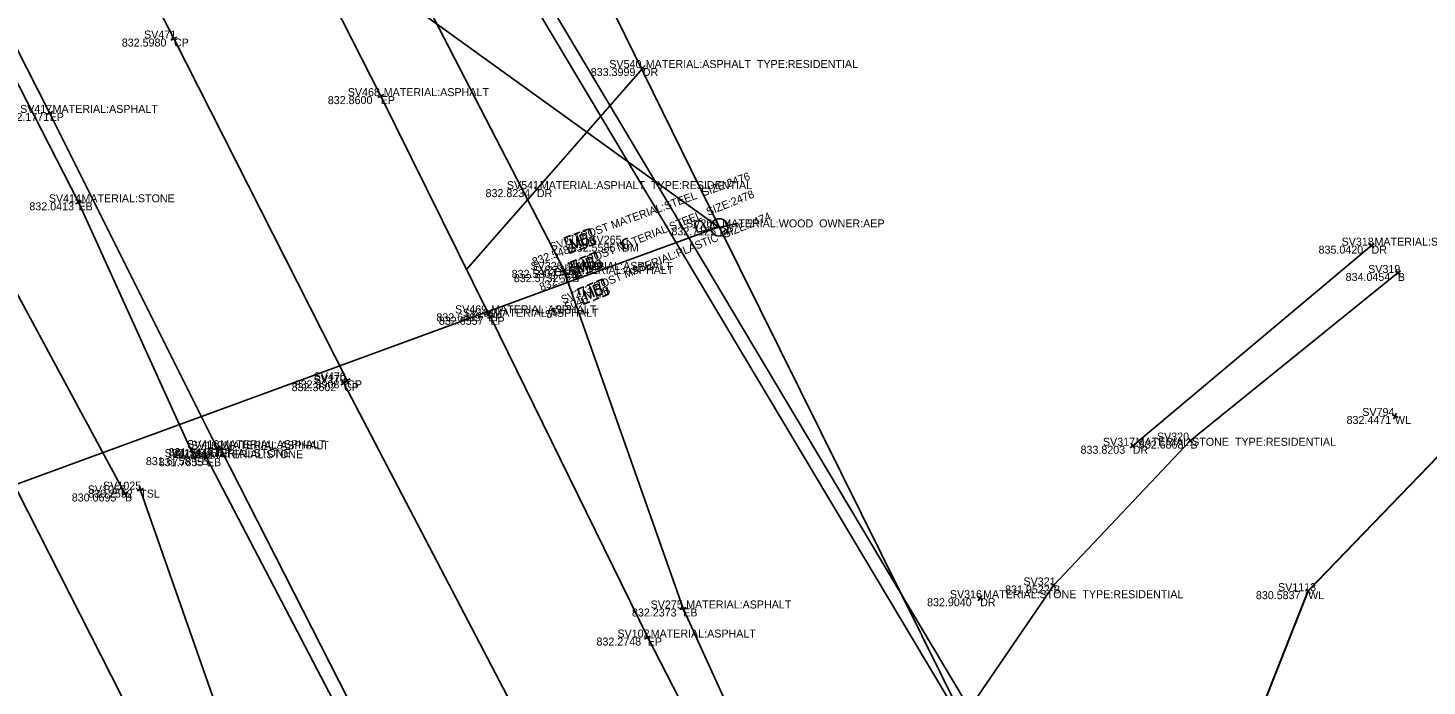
# Model space of a CAD drawing. Extents: x 1715717 to 1717046, y 393954 to 396000.
# Drawn here: x 1716178.6 to 1716283.5, y 394753 to 394802.4 of the extents above; entities that cross this region are included whole.
import ezdxf

# ---------------------------------------------------------------- set-up
doc = ezdxf.new("R2010")
doc.units = 0
for name, color, linetype in [('DR_X_Storm_Sewer', 7, 'Continuous'), ('PV_X_COP', 7, 'Continuous'), ('PV_X_Driveway', 7, 'Continuous'), ('PV_X_EOP', 7, 'Continuous'), ('PV_X_Shoulder', 7, 'Continuous'), ('RD_X_Cells', 7, 'Continuous'), ('SV_X_Break_Lines', 7, 'Continuous'), ('SV_X_Shot_Marker', 7, 'Continuous'), ('SV_X_Text_Comment', 7, 'Continuous'), ('SV_X_Text_Description', 7, 'Continuous'), ('SV_X_Text_Elevation', 7, 'Continuous'), ('SV_X_Text_Name', 7, 'Continuous'), ('SV_X_Toe_of_Slope', 7, 'Continuous'), ('UT_X_Electric_Cells', 7, 'Continuous'), ('UT_X_Misc_Cells', 7, 'Continuous'), ('UT_X_Overhead_Electric', 7, 'Continuous'), ('UT_X_Overhead_Telecom', 7, 'Continuous'), ('UT_X_Water', 7, 'Continuous')]:
    doc.layers.add(name, color=color, linetype=linetype)

msp = doc.modelspace()

# ---------------------------------------------------------------- linework, layer by layer
at = {"layer": 'DR_X_Storm_Sewer'}
for p, q in [((1716258.78, 394735.32), (1716208.08, 394820.41)), ((1716257.92, 394734.81), (1716207.17, 394819.98))]:
    msp.add_line(p, q, dxfattribs=at)
at = {"layer": 'PV_X_COP'}
for points in [[(1716202.55, 394775.97), (1716189.56, 394801.62), (1716176.39, 394827.07), (1716164.92, 394851.35), (1716151.54, 394876.15), (1716138.26, 394902.05), (1716125.61, 394926.96), (1716112.51, 394952.47), (1716099.52, 394977.2), (1716088.27, 394999.5), (1716075.41, 395024.41), (1716062.31, 395050.07), (1716048.8, 395076.27), (1716035.32, 395102.25), (1716024.83, 395123.62), (1716012.19, 395147.57), (1715997.79, 395176), (1715983.96, 395202.73), (1715970.07, 395229.36), (1715956.39, 395255.38), (1715944.05, 395279.79), (1715930.36, 395305.96), (1715919.99, 395326.55)], [(1716202.31, 394775.76), (1716214.83, 394751.76), (1716227.78, 394726.82), (1716241.32, 394700.75), (1716253.09, 394677.13), (1716266.42, 394651.17), (1716279.26, 394625.56), (1716290.68, 394602.81), (1716302.97, 394578.89), (1716316.41, 394551.83), (1716329.98, 394525.07)]]:
    msp.add_lwpolyline(points, dxfattribs=at)
at = {"layer": 'PV_X_Driveway'}
for p, q in [((1716224.72, 394799.41), (1716211.49, 394784.29)), ((1716261.46, 394771.06), (1716279.37, 394786.08))]:
    msp.add_line(p, q, dxfattribs=at)
at = {"layer": 'PV_X_EOP'}
msp.add_line((1716204.33, 394748.69), (1716193.07, 394770.8), dxfattribs=at)
for points in [[(1715929.81, 395331.5), (1715942.06, 395307.25), (1715954.63, 395282.99), (1715967.17, 395258.58), (1715979.74, 395234.33), (1715992.41, 395210.16), (1716005.05, 395185.87), (1716017.24, 395162.11), (1716029.55, 395138.18), (1716042.21, 395113.85), (1716053.65, 395091.04), (1716066.07, 395067.09), (1716078.3, 395043.08), (1716090.96, 395018.84), (1716103.29, 394994.65), (1716114.62, 394973.14), (1716128.54, 394947), (1716142.05, 394921.75), (1716156.22, 394894.57), (1716168.55, 394869.12), (1716181.54, 394844.33), (1716193.52, 394820.03), (1716205.07, 394797.3), (1716213.12, 394781)], [(1716192.81, 394770.88), (1716180.24, 394796.04), (1716167.63, 394820.85), (1716155, 394845.29), (1716145.51, 394863.82), (1716141.35, 394866.87), (1716134.05, 394880.91), (1716128.15, 394893.32), (1716126.68, 394902.09), (1716113.57, 394926.64), (1716101.45, 394949.88), (1716087.27, 394977.2), (1716074.5, 395002.02), (1716061.03, 395028.02), (1716048.68, 395053.53), (1716035.73, 395078.37), (1716022.41, 395104.59), (1716008.5, 395130.49), (1715995.1, 395157.62), (1715982.2, 395182.92), (1715969.66, 395207.32), (1715955.11, 395234.9), (1715953.57, 395236.66), (1715945.12, 395249.03)], [(1716213.29, 394780.74), (1716225.09, 394756.67), (1716237.51, 394732.51), (1716249.91, 394708.05), (1716262.51, 394683.81), (1716275.45, 394658.8), (1716287.47, 394634.28), (1716300.16, 394608.84), (1716312.92, 394584.04), (1716325.75, 394558.4), (1716339.31, 394531.89)]]:
    msp.add_lwpolyline(points, dxfattribs=at)
at = {"layer": 'PV_X_Shoulder'}
for points in [[(1716218.79, 394784.26), (1716209.02, 394803.21), (1716198.26, 394826.71), (1716187.19, 394850.77), (1716177.58, 394869.88), (1716164.31, 394888.93), (1716155.1, 394901.62), (1716142.96, 394923.85), (1716131.69, 394943.84), (1716122.73, 394959.89), (1716109.9, 394985.17), (1716097.24, 395009.87), (1716085.1, 395034.54), (1716073.08, 395057.73), (1716060.8, 395082.42), (1716047.79, 395108.14), (1716034.62, 395132.61), (1716021.86, 395157.3), (1716009.5, 395181.11), (1715996.32, 395206.49), (1715983.13, 395232.34), (1715969.3, 395258.7)], [(1716142.76, 394865.12), (1716155.86, 394840.15), (1716169.11, 394815.32), (1716182.4, 394789.33), (1716191.09, 394770.21)], [(1716218.9, 394783.95), (1716227.75, 394758.85), (1716238.94, 394734.22), (1716251.22, 394710.35), (1716263.51, 394686.7), (1716275.38, 394662.75), (1716287.98, 394637.61), (1716300.68, 394611.8), (1716313.18, 394586.75), (1716326.15, 394561.27), (1716340.2, 394533.81)], [(1716418.47, 394320.44), (1716405.03, 394348.07), (1716391.13, 394375.29), (1716377.55, 394402.13), (1716364.92, 394427.41), (1716352.92, 394452.31), (1716340.48, 394476.68), (1716325.24, 394506.53), (1716313.52, 394528.68), (1716299.45, 394557.27), (1716287.17, 394581.09), (1716274.89, 394606.65), (1716262.62, 394630.71), (1716250.75, 394654.85), (1716237.77, 394680.01), (1716227.15, 394700.98), (1716215.23, 394724.01), (1716202.66, 394749.78), (1716192.03, 394770.13)]]:
    msp.add_lwpolyline(points, dxfattribs=at)
at = {"layer": 'RD_X_Cells'}
for p, q in [((1716219.54, 394786.92), (1716220.01, 394787.09)), ((1716219.95, 394785.77), (1716220.42, 394785.94)), ((1716219.99, 394786.43), (1716219.99, 394786.43)), ((1716220, 394785.12), (1716220.47, 394785.3)), ((1716220.47, 394784.65), (1716220.47, 394784.65)), ((1716220.45, 394783.98), (1716220.92, 394784.17)), ((1716220.54, 394783.1), (1716221, 394783.29)), ((1716221, 394782.63), (1716221, 394782.63)), ((1716220.99, 394781.97), (1716221.46, 394782.16))]:
    msp.add_line(p, q, dxfattribs=at)
for points in [[(1716219, 394786.21), (1716218.84, 394786.67), (1716219.3, 394786.83)], [(1716219.51, 394785.83), (1716219.24, 394786.59), (1716219.79, 394785.93), (1716219.78, 394786.78), (1716220.05, 394786.03)], [(1716220.46, 394786.64), (1716220.48, 394786.68), (1716220.49, 394786.7), (1716220.49, 394786.72), (1716220.49, 394786.74), (1716220.5, 394786.76), (1716220.5, 394786.78), (1716220.49, 394786.83), (1716220.49, 394786.85), (1716220.48, 394786.87), (1716220.46, 394786.9), (1716220.44, 394786.93), (1716220.41, 394786.95), (1716220.37, 394786.96), (1716220.35, 394786.96), (1716220.33, 394786.97), (1716220.3, 394786.97), (1716220.01, 394786.86), (1716220.28, 394786.11), (1716220.6, 394786.23), (1716220.64, 394786.27), (1716220.66, 394786.31), (1716220.67, 394786.37), (1716220.67, 394786.43), (1716220.66, 394786.48), (1716220.65, 394786.52), (1716220.62, 394786.55), (1716220.58, 394786.59), (1716220.54, 394786.62), (1716220.46, 394786.64), (1716220.13, 394786.52)], [(1716220.25, 394787.18), (1716220.72, 394787.34), (1716220.89, 394786.89)], [(1716219.71, 394785.68), (1716219.25, 394785.52), (1716219.09, 394785.97)], [(1716220.97, 394786.65), (1716221.14, 394786.19), (1716220.67, 394786.03)], [(1716219.49, 394784.39), (1716219.31, 394784.84), (1716219.76, 394785.02)], [(1716220.01, 394784.03), (1716219.72, 394784.78), (1716220.28, 394784.14), (1716220.24, 394784.99), (1716220.54, 394784.24)], [(1716220.93, 394784.87), (1716220.94, 394784.91), (1716220.96, 394784.93), (1716220.96, 394784.96), (1716220.96, 394784.97), (1716220.96, 394785), (1716220.96, 394785.02), (1716220.96, 394785.06), (1716220.95, 394785.08), (1716220.94, 394785.1), (1716220.92, 394785.14), (1716220.9, 394785.16), (1716220.87, 394785.18), (1716220.83, 394785.19), (1716220.8, 394785.19), (1716220.79, 394785.19), (1716220.76, 394785.19), (1716220.47, 394785.08), (1716220.77, 394784.34), (1716221.09, 394784.46), (1716221.12, 394784.5), (1716221.14, 394784.55), (1716221.15, 394784.61), (1716221.15, 394784.67), (1716221.14, 394784.72), (1716221.12, 394784.76), (1716221.1, 394784.79), (1716221.05, 394784.83), (1716221.01, 394784.85), (1716220.93, 394784.87), (1716220.61, 394784.74)], [(1716220.71, 394785.4), (1716221.17, 394785.58), (1716221.35, 394785.13)], [(1716221.44, 394784.9), (1716221.62, 394784.45), (1716221.16, 394784.27)], [(1716220.21, 394783.89), (1716219.76, 394783.71), (1716219.58, 394784.16)], [(1716220.03, 394782.37), (1716219.85, 394782.82), (1716220.3, 394783)], [(1716220.55, 394782.02), (1716220.25, 394782.76), (1716220.82, 394782.13), (1716220.78, 394782.97), (1716221.08, 394782.23)], [(1716221.46, 394782.86), (1716221.48, 394782.9), (1716221.49, 394782.92), (1716221.49, 394782.94), (1716221.5, 394782.96), (1716221.5, 394782.99), (1716221.5, 394783.01), (1716221.49, 394783.05), (1716221.48, 394783.07), (1716221.48, 394783.09), (1716221.46, 394783.12), (1716221.43, 394783.15), (1716221.4, 394783.17), (1716221.37, 394783.18), (1716221.34, 394783.18), (1716221.32, 394783.18), (1716221.29, 394783.18), (1716221, 394783.06), (1716221.3, 394782.32), (1716221.63, 394782.45), (1716221.66, 394782.49), (1716221.68, 394782.54), (1716221.69, 394782.59), (1716221.69, 394782.65), (1716221.67, 394782.71), (1716221.66, 394782.74), (1716221.63, 394782.77), (1716221.59, 394782.82), (1716221.54, 394782.84), (1716221.46, 394782.86), (1716221.14, 394782.73)], [(1716221.24, 394783.39), (1716221.7, 394783.57), (1716221.88, 394783.12)], [(1716221.98, 394782.89), (1716222.16, 394782.44), (1716221.7, 394782.25)], [(1716220.75, 394781.87), (1716220.3, 394781.69), (1716220.12, 394782.14)]]:
    msp.add_lwpolyline(points, dxfattribs=at)
at = {"layer": 'SV_X_Break_Lines'}
for points in [[(1716185.89, 394767.48), (1716174.1, 394789.3), (1716161.55, 394813.83), (1716149.3, 394838.39), (1716139.04, 394857.82), (1716134.67, 394865.74)], [(1716281.35, 394784.03), (1716265.79, 394771.45), (1716255.51, 394760.58), (1716247.8, 394749.27), (1716243.13, 394737.04)]]:
    msp.add_lwpolyline(points, dxfattribs=at)
at = {"layer": 'SV_X_Shot_Marker'}
for p, q in [((1716189.34, 394801.51), (1716189.78, 394801.73)), ((1716189.67, 394801.4), (1716189.45, 394801.84)), ((1716189.56, 394801.62), (1716189.56, 394801.62)), ((1716224.91, 394799.24), (1716224.54, 394799.57)), ((1716224.89, 394799.6), (1716224.56, 394799.22)), ((1716224.72, 394799.41), (1716224.72, 394799.41)), ((1716205.3, 394797.42), (1716204.85, 394797.19)), ((1716204.96, 394797.53), (1716205.19, 394797.08)), ((1716205.07, 394797.3), (1716205.07, 394797.3)), ((1716180.35, 394795.82), (1716180.13, 394796.26)), ((1716180.02, 394795.93), (1716180.47, 394796.15)), ((1716180.24, 394796.04), (1716180.24, 394796.04)), ((1716216.96, 394790.16), (1716216.59, 394790.49)), ((1716216.94, 394790.51), (1716216.61, 394790.13)), ((1716216.78, 394790.32), (1716216.78, 394790.32)), ((1716182.62, 394789.44), (1716182.18, 394789.21)), ((1716182.29, 394789.55), (1716182.51, 394789.11)), ((1716182.4, 394789.33), (1716182.4, 394789.33)), ((1716279.18, 394785.92), (1716279.56, 394786.24)), ((1716279.21, 394786.27), (1716279.53, 394785.89)), ((1716279.37, 394786.08), (1716279.37, 394786.08)), ((1716218.57, 394784.14), (1716219.01, 394784.37)), ((1716219.14, 394784.03), (1716218.66, 394783.86)), ((1716218.91, 394784.03), (1716218.68, 394784.48)), ((1716218.79, 394784.26), (1716218.79, 394784.26)), ((1716218.82, 394784.18), (1716218.98, 394783.71)), ((1716218.9, 394783.95), (1716218.9, 394783.95)), ((1716281.55, 394784.18), (1716281.16, 394783.87)), ((1716281.51, 394783.83), (1716281.19, 394784.22)), ((1716281.35, 394784.03), (1716281.35, 394784.03)), ((1716213.34, 394781.11), (1716212.89, 394780.89)), ((1716213.01, 394781.22), (1716213.23, 394780.77)), ((1716213.52, 394780.85), (1716213.07, 394780.63)), ((1716213.12, 394781), (1716213.12, 394781)), ((1716213.18, 394780.97), (1716213.4, 394780.52)), ((1716213.29, 394780.74), (1716213.29, 394780.74)), ((1716202.53, 394775.88), (1716202.09, 394775.64)), ((1716202.19, 394775.98), (1716202.42, 394775.54)), ((1716202.31, 394775.76), (1716202.31, 394775.76)), ((1716202.32, 394775.86), (1716202.77, 394776.08)), ((1716202.66, 394775.75), (1716202.43, 394776.19)), ((1716202.55, 394775.97), (1716202.55, 394775.97)), ((1716281.36, 394773.19), (1716280.91, 394773.4)), ((1716281.24, 394773.52), (1716281.02, 394773.07)), ((1716281.13, 394773.3), (1716281.13, 394773.3)), ((1716192.58, 394770.77), (1716193.03, 394771)), ((1716192.92, 394770.66), (1716192.69, 394771.11)), ((1716193.19, 394770.58), (1716192.96, 394771.02)), ((1716261.26, 394770.91), (1716261.67, 394771.2)), ((1716261.32, 394771.26), (1716261.61, 394770.85)), ((1716261.46, 394771.06), (1716261.46, 394771.06)), ((1716265.98, 394771.61), (1716265.6, 394771.29)), ((1716265.95, 394771.26), (1716265.63, 394771.64)), ((1716265.79, 394771.45), (1716265.79, 394771.45)), ((1716191.32, 394770.32), (1716190.86, 394770.11)), ((1716190.98, 394770.44), (1716191.19, 394769.98)), ((1716191.09, 394770.21), (1716191.09, 394770.21)), ((1716191.81, 394770.02), (1716192.25, 394770.25)), ((1716192.15, 394769.91), (1716191.92, 394770.35)), ((1716192.03, 394770.13), (1716192.03, 394770.13)), ((1716192.81, 394770.88), (1716192.81, 394770.88)), ((1716192.85, 394770.69), (1716193.29, 394770.91)), ((1716193.07, 394770.8), (1716193.07, 394770.8)), ((1716186.8, 394767.69), (1716187.27, 394767.86)), ((1716187.11, 394767.54), (1716186.95, 394768.01)), ((1716185.67, 394767.36), (1716186.11, 394767.6)), ((1716186.01, 394767.26), (1716185.77, 394767.7)), ((1716185.89, 394767.48), (1716185.89, 394767.48)), ((1716187.03, 394767.77), (1716187.03, 394767.77)), ((1716255.69, 394760.41), (1716255.33, 394760.75)), ((1716255.68, 394760.76), (1716255.34, 394760.4)), ((1716255.51, 394760.58), (1716255.51, 394760.58)), ((1716249.82, 394759.77), (1716250.22, 394759.47)), ((1716249.87, 394759.42), (1716250.16, 394759.82)), ((1716250.02, 394759.62), (1716250.02, 394759.62)), ((1716274.8, 394759.97), (1716274.44, 394760.32)), ((1716274.8, 394760.33), (1716274.45, 394759.97)), ((1716274.62, 394760.15), (1716274.62, 394760.15)), ((1716227.98, 394758.93), (1716227.51, 394758.77)), ((1716227.66, 394759.08), (1716227.83, 394758.61)), ((1716227.75, 394758.85), (1716227.75, 394758.85)), ((1716225.31, 394756.78), (1716224.86, 394756.56)), ((1716224.98, 394756.89), (1716225.2, 394756.45)), ((1716225.09, 394756.67), (1716225.09, 394756.67))]:
    msp.add_line(p, q, dxfattribs=at)
at = {"layer": 'SV_X_Toe_of_Slope'}
msp.add_lwpolyline([(1716220.57, 394665.17), (1716211.41, 394683.87), (1716204.56, 394702.13), (1716201.05, 394721.21), (1716197.21, 394738.75), (1716187.03, 394767.77)], dxfattribs=at)
at = {"layer": 'UT_X_Electric_Cells'}
for p, q in [((1716228.84, 394787.1), (1716228.65, 394787.48)), ((1716228.84, 394787.1), (1716231.88, 394787.76)), ((1716229.49, 394787.24), (1716229.22, 394787.77))]:
    msp.add_line(p, q, dxfattribs=at)
msp.add_circle((1716230.46, 394787.45), 0.65, dxfattribs=at)
msp.add_arc((1716228.93, 394787.63), 0.319, 26.1124, 208.359, dxfattribs=at)
at = {"layer": 'UT_X_Misc_Cells'}
msp.add_circle((1716223.17, 394786.23), 0.1, dxfattribs=at)
msp.add_arc((1716223.57, 394786.23), 0.4, 90, 270, dxfattribs=at)
at = {"layer": 'UT_X_Overhead_Electric'}
for p, q in [((1716230.45, 394787.5), (1716142.68, 394966.12)), ((1716140.22, 394754.39), (1716230.45, 394787.5)), ((1716355.28, 394535.61), (1716230.45, 394787.5))]:
    msp.add_line(p, q, dxfattribs=at)
at = {"layer": 'UT_X_Overhead_Telecom'}
for p, q in [((1716209.53, 394705.31), (1716026.85, 395064.48)), ((1716133.27, 394857.52), (1716230.46, 394787.45))]:
    msp.add_line(p, q, dxfattribs=at)
at = {"layer": 'UT_X_Water'}
for points in [[(1716253.96, 394707.75), (1716274.62, 394760.2), (1716307.32, 394794.09)], [(1716262.43, 394729.19), (1716274.62, 394760.15), (1716307.32, 394794.04)]]:
    msp.add_lwpolyline(points, dxfattribs=at)

# ---------------------------------------------------------------- texts
at = {"layer": 'SV_X_Text_Comment'}
for s, p in [('CP', (1716189.56, 394801.02)), ('DR', (1716224.72, 394798.81)), ('EP', (1716205.07, 394796.7)), ('EP', (1716180.24, 394795.44)), ('DR', (1716216.78, 394789.72)), ('EB', (1716182.4, 394788.73)), ('PP', (1716230.46, 394786.85)), ('DM', (1716223.17, 394785.63)), ('DR', (1716279.37, 394785.48)), ('EB', (1716218.79, 394783.66)), ('EB', (1716218.9, 394783.34)), ('B', (1716281.35, 394783.43)), ('EP', (1716213.12, 394780.4)), ('EP', (1716213.29, 394780.14)), ('CP', (1716202.31, 394775.16)), ('CP', (1716202.55, 394775.37)), ('WL', (1716281.13, 394772.7)), ('DR', (1716261.46, 394770.46)), ('B', (1716265.79, 394770.85)), ('EB', (1716191.09, 394769.61)), ('EB', (1716192.03, 394769.53)), ('EP', (1716192.81, 394770.28)), ('EP', (1716193.07, 394770.2)), ('B', (1716185.89, 394766.88)), ('TSL', (1716187.03, 394767.17)), ('B', (1716255.51, 394759.98)), ('DR', (1716250.02, 394759.02)), ('WL', (1716274.62, 394759.55)), ('EB', (1716227.75, 394758.25)), ('EP', (1716225.09, 394756.07))]:
    msp.add_text(s, height=0.6, dxfattribs=at).set_placement(p)
for rotation, p in [(19.7717, (1716220.19, 394785.87)), (21.7965, (1716220.69, 394784.09)), (22.0717, (1716221.23, 394782.08))]:
    msp.add_text('MB', height=0.6, rotation=rotation, dxfattribs=at).set_placement(p)
at = {"layer": 'SV_X_Text_Description'}
for s, p in [(' MATERIAL:ASPHALT  TYPE:RESIDENTIAL ', (1716224.72, 394799.41)), (' MATERIAL:ASPHALT ', (1716205.07, 394797.3)), (' MATERIAL:ASPHALT ', (1716180.24, 394796.04)), (' MATERIAL:ASPHALT  TYPE:RESIDENTIAL ', (1716216.78, 394790.32)), (' MATERIAL:STONE ', (1716182.4, 394789.33)), (' MATERIAL:WOOD  OWNER:AEP ', (1716230.46, 394787.45)), (' MATERIAL:STONE  TYPE:RESIDENTIAL ', (1716279.37, 394786.08)), (' MATERIAL:ASPHALT ', (1716218.79, 394784.26)), (' MATERIAL:ASPHALT ', (1716218.9, 394783.95)), (' MATERIAL:ASPHALT ', (1716213.12, 394781)), (' MATERIAL:ASPHALT ', (1716213.29, 394780.74)), (' MATERIAL:ASPHALT ', (1716192.81, 394770.88)), (' MATERIAL:ASPHALT ', (1716193.07, 394770.8)), (' MATERIAL:STONE  TYPE:RESIDENTIAL ', (1716261.46, 394771.06)), (' MATERIAL:STONE ', (1716191.09, 394770.21)), (' MATERIAL:STONE ', (1716192.03, 394770.13)), (' MATERIAL:ASPHALT ', (1716227.75, 394758.85)), (' MATERIAL:STONE  TYPE:RESIDENTIAL ', (1716250.02, 394759.62)), (' MATERIAL:ASPHALT ', (1716225.09, 394756.67))]:
    msp.add_text(s, height=0.6, dxfattribs=at).set_placement(p)
for s, rotation, p in [(' POST MATERIAL:STEEL  SIZE:2476 ', 19.7717, (1716219.99, 394786.43)), (' POST MATERIAL:STEEL  SIZE:2478 ', 21.7965, (1716220.47, 394784.65)), (' POST MATERIAL:PLASTIC  SIZE:2474 ', 22.0717, (1716221, 394782.63))]:
    msp.add_text(s, height=0.6, rotation=rotation, dxfattribs=at).set_placement(p)
at = {"layer": 'SV_X_Text_Elevation'}
for s, p in [('832.5980', (1716185.65, 394801.02)), ('833.3999', (1716220.82, 394798.81)), ('832.8600', (1716201.1, 394796.7)), ('832.1771', (1716176.86, 394795.44)), ('832.8234', (1716212.93, 394789.72)), ('832.0413', (1716178.72, 394788.73)), ('832.7125', (1716226.87, 394786.85)), ('832.5585', (1716219.32, 394785.63)), ('835.0420', (1716275.4, 394785.48)), ('832.5804', (1716214.89, 394783.66)), ('832.5732', (1716215.05, 394783.34)), ('834.0454', (1716277.43, 394783.43)), ('832.6469', (1716209.24, 394780.4)), ('832.6557', (1716209.43, 394780.14)), ('832.3602', (1716198.39, 394775.16)), ('832.3908', (1716198.62, 394775.37)), ('832.4471', (1716277.5, 394772.7)), ('833.8203', (1716257.55, 394770.46)), ('832.6868', (1716261.92, 394770.85)), ('831.6758', (1716187.46, 394769.61)), ('831.7855', (1716188.42, 394769.53)), ('831.9447', (1716189.16, 394770.28)), ('831.9545', (1716189.43, 394770.2)), ('830.0695', (1716181.9, 394766.88)), ('830.2552', (1716183.13, 394767.17)), ('831.9522', (1716251.89, 394759.98)), ('832.9040', (1716246.04, 394759.02)), ('830.5837', (1716270.7, 394759.55)), ('832.2373', (1716223.91, 394758.25)), ('832.2748', (1716221.25, 394756.07))]:
    msp.add_text(s, height=0.6, dxfattribs=at).set_placement(p)
for s, rotation, p in [('832.5485', 19.7717, (1716216.56, 394784.56)), ('832.5834', 21.7965, (1716217.11, 394782.66)), ('832.5046', 22.0717, (1716217.57, 394780.59))]:
    msp.add_text(s, height=0.6, rotation=rotation, dxfattribs=at).set_placement(p)
at = {"layer": 'SV_X_Text_Name'}
for s, p in [('SV471', (1716187.32, 394801.62)), ('SV540', (1716222.21, 394799.41)), ('SV468', (1716202.6, 394797.3)), ('SV417', (1716178.02, 394796.04)), ('SV541', (1716214.53, 394790.32)), ('SV414', (1716180.18, 394789.33)), ('SV266', (1716227.97, 394787.45)), ('SV265', (1716220.72, 394786.23)), ('SV318', (1716277.13, 394786.08)), ('SV326', (1716216.3, 394784.26)), ('SV319', (1716279.12, 394784.03)), ('SV274', (1716216.47, 394783.95)), ('SV469', (1716210.64, 394781)), ('SV101', (1716211.23, 394780.74)), ('SV470', (1716200.04, 394775.97)), ('SV170', (1716200.04, 394775.76)), ('SV794', (1716278.68, 394773.3)), ('SV320', (1716263.28, 394771.45)), ('SV416', (1716190.54, 394770.88)), ('SV169', (1716190.84, 394770.8)), ('SV317', (1716259.23, 394771.06)), ('SV415', (1716188.86, 394770.21)), ('SV264', (1716189.58, 394770.13)), ('SV1057', (1716183.1, 394767.48)), ('SV1025', (1716184.25, 394767.77)), ('SV321', (1716253.27, 394760.58)), ('SV1113', (1716272.36, 394760.15)), ('SV275', (1716225.31, 394758.85)), ('SV316', (1716247.75, 394759.62)), ('SV102', (1716222.82, 394756.67))]:
    msp.add_text(s, height=0.6, dxfattribs=at).set_placement(p)
for s, rotation, p in [('SV271', 19.7717, (1716217.9, 394785.68)), ('SV272', 21.7965, (1716218.21, 394783.74)), ('SV273', 22.0717, (1716218.74, 394781.72))]:
    msp.add_text(s, height=0.6, rotation=rotation, dxfattribs=at).set_placement(p)

doc.saveas('drawing.dxf')
